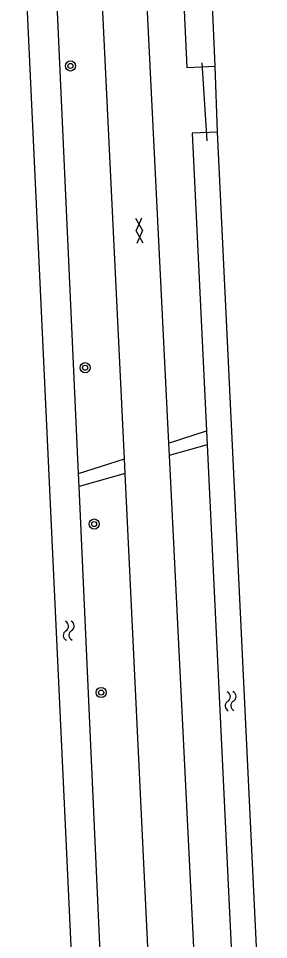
# Model space of a CAD drawing. Extents: x 124000 to 129000, y 395500 to 397503.
# Drawn here: x 125374.9 to 125394.7, y 396782.3 to 396855 of the extents above; entities that cross this region are included whole.
import ezdxf

# ---------------------------------------------------------------- set-up
doc = ezdxf.new("R2010")
doc.units = 0
for name, color, linetype in [('gg-knt-verharding', 7, 'Continuous'), ('gg-kntw-bovenkant insteek waterloop', 7, 'Continuous'), ('gg-kwrk-duiker nz buis', 7, 'Continuous'), ('gt-grn-groengrens', 7, 'Continuous'), ('gt-symb-boom', 7, 'Continuous'), ('gt-symb-gesloten verharding', 7, 'Continuous'), ('gt-symb-watersymbool', 7, 'Continuous')]:
    doc.layers.add(name, color=color, linetype=linetype)

# ---------------------------------------------------------------- blocks, each defined once
blk = doc.blocks.new('gt0-BOOM')
at = {"layer": 'gt-symb-boom'}
for radius in [0.4, 0.2]:
    blk.add_circle((0, 0), radius, dxfattribs=at)
blk = doc.blocks.new('gt0-GESVH1')
at = {"layer": 'gt-symb-gesloten verharding'}
for p, q in [((-0.992, -0.261), (0.008, 0.239)), ((0.008, -0.261), (-0.992, 0.239)), ((0.008, 0.239), (1.008, -0.261)), ((1.008, 0.239), (0.008, -0.261))]:
    blk.add_line(p, q, dxfattribs=at)
blk = doc.blocks.new('gt0-WA')
at = {"layer": 'gt-symb-watersymbool'}
for centre, start, end in [((-0.323, 0.022), 28.07249, 151.92751), ((0.427, 0.422), 208.07248, 331.92751), ((-0.323, -0.428), 28.07249, 151.92751), ((0.427, -0.028), 208.07248, 331.92751)]:
    blk.add_arc(centre, 0.425, start, end, dxfattribs=at)

msp = doc.modelspace()

# ---------------------------------------------------------------- linework, layer by layer
at = {"layer": 'gg-knt-verharding'}
for p, q in [((125386.783, 396821.463), (125386.831, 396820.492)), ((125386.831, 396820.492), (125390.641, 396743.784)), ((125383.354, 396819.077), (125383.298, 396820.223)), ((125387.338, 396736.283), (125383.354, 396819.077))]:
    msp.add_line(p, q, dxfattribs=at)
for points in [[(125383.298, 396820.223), (125380.45, 396879.41), (125377.736, 396932.24)], [(125381.642, 396926.685), (125383.93, 396878.91), (125386.783, 396821.463)]]:
    msp.add_lwpolyline(points, dxfattribs=at)
at = {"layer": 'gg-kntw-bovenkant insteek waterloop'}
for p, q in [((125390.49, 396851.201), (125387.235, 396920.68)), ((125379.671, 396819.067), (125377.31, 396871.12)), ((125374.92, 396870.51), (125381.782, 396723.854)), ((125394.703, 396761.959), (125390.669, 396846.012)), ((125389.783, 396822.443), (125389.836, 396821.329)), ((125379.717, 396818.05), (125379.671, 396819.067))]:
    msp.add_line(p, q, dxfattribs=at)
for points in [[(125384.919, 396921.914), (125388.237, 396851.096), (125390.49, 396851.201)], [(125390.669, 396846.012), (125388.656, 396845.915), (125389.783, 396822.443)], [(125389.836, 396821.329), (125392.691, 396761.863), (125394.703, 396761.959)], [(125381.932, 396721.737), (125384.081, 396721.811), (125379.717, 396818.05)]]:
    msp.add_lwpolyline(points, dxfattribs=at)
at = {"layer": 'gg-kwrk-duiker nz buis'}
msp.add_line((125389.426, 396851.484), (125389.809, 396845.314), dxfattribs=at)
at = {"layer": 'gt-grn-groengrens'}
for p, q in [((125390.669, 396846.012), (125390.49, 396851.201)), ((125386.783, 396821.463), (125389.783, 396822.443)), ((125389.836, 396821.329), (125386.831, 396820.492)), ((125379.671, 396819.067), (125383.298, 396820.223)), ((125383.354, 396819.077), (125379.717, 396818.05))]:
    msp.add_line(p, q, dxfattribs=at)

# ---------------------------------------------------------------- block references
at = {"layer": 'gt-symb-boom'}
for p in [(125379.04, 396851.229), (125380.193, 396827.424), (125380.907, 396815.09), (125381.465, 396801.79)]:
    msp.add_blockref('gt0-BOOM', p, dxfattribs=at)
at = {"layer": 'gt-symb-gesloten verharding', "rotation": 92.75083479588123}
msp.add_blockref('gt0-GESVH1', (125384.466, 396838.224), dxfattribs=at)
at = {"layer": 'gt-symb-watersymbool'}
for p, rotation in [((125378.903, 396806.725), -87.24916520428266), ((125391.699, 396801.16), -87.2491652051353)]:
    msp.add_blockref('gt0-WA', p, dxfattribs=dict(at, rotation=rotation))

doc.saveas('drawing.dxf')
